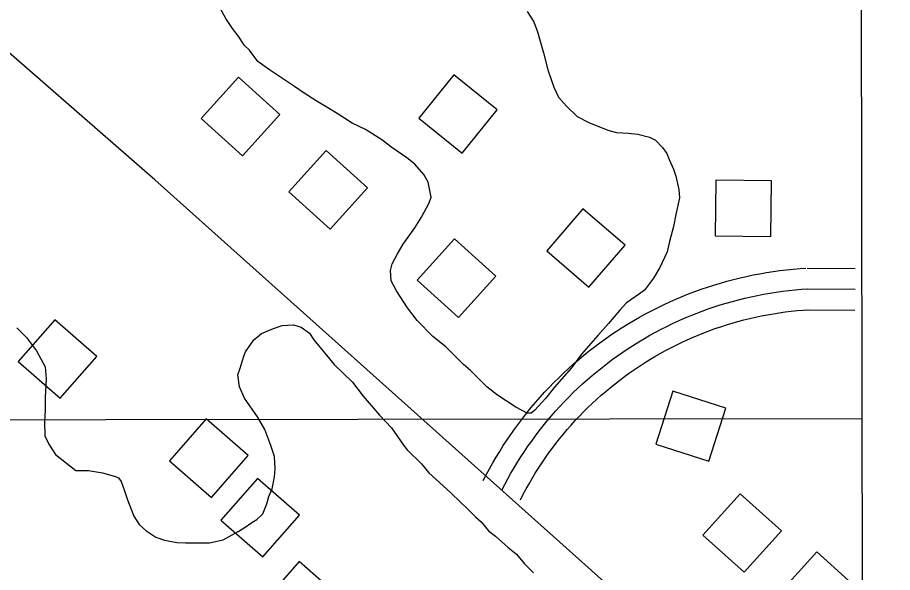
# Model space of a CAD drawing. Extents: x 3297735 to 3335592, y 670436 to 695807.
# Drawn here: x 3332772 to 3333401, y 690887 to 691286 of the extents above; entities that cross this region are included whole.
import ezdxf

# ---------------------------------------------------------------- set-up
doc = ezdxf.new("R2010")
doc.units = 0
for name, color, linetype in [('V-BLDG-OTLN', 7, 'Continuous'), ('V-GRID-FRAM', 7, 'Continuous'), ('V-GRID-MAJR', 7, 'Continuous'), ('V-ROAD-CNTR', 7, 'Continuous'), ('V-SITE-VEGE', 7, 'Continuous')]:
    doc.layers.add(name, color=color, linetype=linetype)

msp = doc.modelspace()

# ---------------------------------------------------------------- linework, layer by layer
at = {"layer": 'V-BLDG-OTLN'}
for points in [[(3333117.15, 691219.91), (3333086.02, 691245.02), (3333060.9, 691213.89), (3333092.04, 691188.77)], [(3332904.37, 691213.58), (3332934.08, 691186.79), (3332960.87, 691216.5), (3332931.16, 691243.29)], [(3332967.51, 691160.84), (3332997.22, 691134.05), (3333024, 691163.76), (3332994.29, 691190.55)], [(3333273.9, 691129.14), (3333313.9, 691128.68), (3333314.37, 691168.68), (3333274.37, 691169.14)], [(3333183.15, 691092.25), (3333209.22, 691122.59), (3333178.88, 691148.66), (3333152.81, 691118.32)], [(3333059.65, 691097.33), (3333089.36, 691070.54), (3333116.14, 691100.25), (3333086.43, 691127.04)], [(3332829.28, 691042.56), (3332799.21, 691068.94), (3332772.83, 691038.87), (3332802.9, 691012.49)], [(3333243.53, 691017.45), (3333231.36, 690979.35), (3333269.47, 690967.18), (3333281.63, 691005.29)], [(3332938.07, 690971.22), (3332908, 690997.6), (3332881.62, 690967.53), (3332911.69, 690941.15)], [(3332975.03, 690928.48), (3332944.96, 690954.86), (3332918.58, 690924.79), (3332948.65, 690898.41)], [(3333265.08, 690914.07), (3333294.79, 690887.29), (3333321.57, 690917), (3333291.86, 690943.78)], [(3333004.86, 690868.66), (3332974.8, 690895.04), (3332948.42, 690864.97), (3332978.49, 690838.6)]]:
    msp.add_lwpolyline(points, close=True, dxfattribs=at)
msp.add_lwpolyline([(3333320.18, 690872.24), (3333346.96, 690901.95), (3333374.86, 690876.8)], dxfattribs=at)
at = {"layer": 'V-GRID-FRAM'}
msp.add_lwpolyline([(3301851.37, 693996.53), (3333375.01, 694028.62), (3333401.46, 675844.07), (3301861.95, 675811.96)], close=True, dxfattribs=at)
at = {"layer": 'V-GRID-MAJR'}
msp.add_lwpolyline([(3301853.13, 690965.76), (3302673.49, 690966.23), (3305673.73, 690968.17), (3310110.29, 690971.5), (3313525.52, 690974.42), (3317355.66, 690978.09), (3321058.09, 690982.03), (3323164.54, 690984.43), (3326643.71, 690988.68), (3330122.76, 690993.26), (3332835.9, 690997.06), (3333379.42, 690997.86)], dxfattribs=at)
at = {"layer": 'V-ROAD-CNTR'}
for points in [[(3333375.09, 690719.28), (3333248.87, 690831.59), (3332871.12, 691169.4), (3332309.12, 691659.71), (3331951.42, 691988.9), (3331625.26, 692277.88), (3331538.57, 692353.46), (3331129.95, 692719.64)], [(3333107.24, 690953.19), (3333109.41, 690957.39), (3333111.71, 690961.67), (3333114.08, 690965.91), (3333116.53, 690970.1), (3333119.05, 690974.26), (3333121.64, 690978.37), (3333124.3, 690982.43), (3333127.04, 690986.45), (3333129.84, 690990.42), (3333132.71, 690994.34), (3333135.65, 690998.2), (3333138.65, 691002.02), (3333141.73, 691005.79), (3333144.87, 691009.5), (3333148.07, 691013.15), (3333151.33, 691016.75), (3333154.66, 691020.29), (3333158.04, 691023.78), (3333161.49, 691027.2), (3333165, 691030.56), (3333168.56, 691033.87), (3333172.18, 691037.1), (3333175.86, 691040.28), (3333179.59, 691043.39), (3333183.38, 691046.44), (3333187.22, 691049.42), (3333191.1, 691052.33), (3333195.04, 691055.17), (3333199.03, 691057.95), (3333203.07, 691060.65), (3333207.15, 691063.29), (3333211.28, 691065.85), (3333215.45, 691068.34), (3333219.66, 691070.76), (3333223.92, 691073.11), (3333228.21, 691075.37), (3333232.55, 691077.57), (3333236.92, 691079.69), (3333241.33, 691081.73), (3333245.77, 691083.7), (3333250.25, 691085.59), (3333254.76, 691087.4), (3333259.3, 691089.13), (3333263.87, 691090.78), (3333268.46, 691092.35), (3333273.09, 691093.84), (3333277.74, 691095.26), (3333282.41, 691096.59), (3333287.11, 691097.83), (3333291.82, 691099), (3333296.56, 691100.09), (3333301.31, 691101.09), (3333306.08, 691102.01), (3333310.87, 691102.84), (3333315.67, 691103.6), (3333320.48, 691104.27), (3333325.3, 691104.85), (3333330.14, 691105.35), (3333334.97, 691105.77), (3333339.03, 691106.05)], [(3333340.19, 691106.09), (3333374.67, 691105.82)], [(3333120.58, 690946.32), (3333122.68, 690950.4), (3333124.86, 690954.45), (3333127.11, 690958.46), (3333129.42, 690962.44), (3333131.81, 690966.37), (3333134.26, 690970.26), (3333136.78, 690974.1), (3333139.37, 690977.9), (3333142.02, 690981.66), (3333144.73, 690985.37), (3333147.52, 690989.03), (3333150.36, 690992.64), (3333153.27, 690996.2), (3333156.24, 690999.71), (3333159.26, 691003.17), (3333162.35, 691006.58), (3333165.5, 691009.93), (3333168.71, 691013.22), (3333171.97, 691016.46), (3333175.29, 691019.65), (3333178.66, 691022.77), (3333182.09, 691025.84), (3333185.57, 691028.84), (3333189.1, 691031.79), (3333192.68, 691034.67), (3333196.31, 691037.49), (3333199.99, 691040.24), (3333203.72, 691042.93), (3333207.49, 691045.56), (3333211.31, 691048.12), (3333215.17, 691050.61), (3333219.08, 691053.04), (3333223.03, 691055.4), (3333227.01, 691057.69), (3333231.04, 691059.9), (3333235.11, 691062.05), (3333239.21, 691064.13), (3333243.35, 691066.13), (3333247.52, 691068.07), (3333251.72, 691069.93), (3333255.96, 691071.71), (3333260.22, 691073.43), (3333264.52, 691075.07), (3333268.84, 691076.63), (3333273.19, 691078.12), (3333277.57, 691079.53), (3333281.97, 691080.86), (3333286.39, 691082.12), (3333290.83, 691083.3), (3333295.3, 691084.41), (3333299.78, 691085.44), (3333304.28, 691086.38), (3333308.79, 691087.25), (3333313.32, 691088.04), (3333317.86, 691088.76), (3333322.42, 691089.39), (3333326.98, 691089.94), (3333331.55, 691090.42), (3333336.14, 691090.81), (3333340.08, 691091.09)], [(3333340.08, 691091.09), (3333374.55, 691090.82)], [(3333133.91, 690939.44), (3333135.96, 690943.42), (3333138.01, 690947.24), (3333140.13, 690951.02), (3333142.32, 690954.77), (3333144.56, 690958.48), (3333146.88, 690962.14), (3333149.25, 690965.77), (3333151.69, 690969.36), (3333154.19, 690972.9), (3333156.76, 690976.4), (3333159.38, 690979.85), (3333162.06, 690983.26), (3333164.8, 690986.62), (3333167.6, 690989.93), (3333170.46, 690993.19), (3333173.38, 690996.4), (3333176.34, 690999.56), (3333179.37, 691002.67), (3333182.45, 691005.73), (3333185.57, 691008.73), (3333188.76, 691011.68), (3333191.99, 691014.57), (3333195.27, 691017.4), (3333198.6, 691020.18), (3333201.98, 691022.9), (3333205.41, 691025.56), (3333208.88, 691028.16), (3333212.39, 691030.7), (3333215.95, 691033.17), (3333219.56, 691035.59), (3333223.2, 691037.94), (3333226.88, 691040.23), (3333230.61, 691042.45), (3333234.37, 691044.61), (3333238.16, 691046.7), (3333242, 691048.73), (3333245.87, 691050.69), (3333249.77, 691052.58), (3333253.71, 691054.4), (3333257.67, 691056.16), (3333261.67, 691057.84), (3333265.69, 691059.46), (3333269.74, 691061), (3333273.82, 691062.48), (3333277.93, 691063.88), (3333282.05, 691065.21), (3333286.2, 691066.47), (3333290.37, 691067.66), (3333294.56, 691068.77), (3333298.77, 691069.82), (3333303, 691070.78), (3333307.24, 691071.68), (3333311.5, 691072.5), (3333315.78, 691073.25), (3333320.06, 691073.92), (3333324.35, 691074.52), (3333328.66, 691075.04), (3333332.97, 691075.49), (3333337.3, 691075.86), (3333341.12, 691076.12)], [(3333339.96, 691076.09), (3333374.43, 691075.82)]]:
    msp.add_lwpolyline(points, dxfattribs=at)
at = {"layer": 'V-SITE-VEGE'}
for p, q in [((3332922.23, 691285.57), (3332918.33, 691292.46)), ((3333138.82, 691290.45), (3333143.58, 691283.13)), ((3332926.99, 691278.24), (3332922.23, 691285.57)), ((3333143.58, 691283.13), (3333146.19, 691275.8)), ((3332930.89, 691273.07), (3332926.99, 691278.24)), ((3333146.19, 691275.8), (3333150.54, 691260.71)), ((3332935.65, 691266.18), (3332930.89, 691273.07)), ((3332939.12, 691262.74), (3332935.65, 691266.18)), ((3332945.18, 691254.56), (3332939.12, 691262.74)), ((3333150.54, 691260.71), (3333153.6, 691248.64)), ((3332953.39, 691248.54), (3332945.18, 691254.56)), ((3332971.55, 691236.51), (3332953.39, 691248.54)), ((3333153.6, 691248.64), (3333157.94, 691236.13)), ((3332978.46, 691231.78), (3332971.55, 691236.51)), ((3332987.11, 691226.19), (3332978.46, 691231.78)), ((3333157.94, 691236.13), (3333161.42, 691228.81)), ((3332996.61, 691220.61), (3332987.11, 691226.19)), ((3333161.42, 691228.81), (3333167.04, 691222.35)), ((3333002.23, 691217.17), (3332996.61, 691220.61)), ((3333167.04, 691222.35), (3333174.83, 691215.04)), ((3333013.04, 691210.29), (3333002.23, 691217.17)), ((3333174.83, 691215.04), (3333183.04, 691210.74)), ((3333022.54, 691205.57), (3333013.04, 691210.29)), ((3333183.04, 691210.74), (3333196.86, 691205.17)), ((3333034.21, 691198.27), (3333022.54, 691205.57)), ((3333196.86, 691205.17), (3333202.9, 691203.46)), ((3333202.9, 691203.46), (3333211.53, 691203.05)), ((3333211.53, 691203.05), (3333218.44, 691202.21)), ((3333218.44, 691202.21), (3333226.65, 691200.07)), ((3333226.65, 691200.07), (3333230.97, 691197.93)), ((3333041.56, 691192.68), (3333034.21, 691198.27)), ((3333230.97, 691197.93), (3333236.16, 691192.76)), ((3333052.37, 691185.37), (3333041.56, 691192.68)), ((3333236.16, 691192.76), (3333239.19, 691188.45)), ((3333239.19, 691188.45), (3333240.93, 691184.15)), ((3333057.99, 691180.64), (3333052.37, 691185.37)), ((3333064.48, 691173.32), (3333057.99, 691180.64)), ((3333240.93, 691184.15), (3333243.96, 691177.25)), ((3333243.96, 691177.25), (3333245.7, 691172.08)), ((3333067.52, 691167.72), (3333064.48, 691173.32)), ((3333245.7, 691172.08), (3333247.88, 691162.59)), ((3333069.7, 691156.94), (3333067.52, 691167.72)), ((3333247.88, 691162.59), (3333248.33, 691156.55)), ((3333068.42, 691153.06), (3333069.7, 691156.94)), ((3333248.33, 691156.55), (3333245.78, 691144.46)), ((3333062.83, 691142.69), (3333068.42, 691153.06)), ((3333245.78, 691144.46), (3333244.07, 691135.83)), ((3333058.11, 691134.91), (3333062.83, 691142.69)), ((3333049.51, 691123.23), (3333058.11, 691134.91)), ((3333244.07, 691135.83), (3333241.08, 691125.03)), ((3333241.08, 691125.03), (3333239.38, 691117.69)), ((3333045.65, 691116.32), (3333049.51, 691123.23)), ((3333239.38, 691117.69), (3333234.23, 691106.46)), ((3333041.78, 691108.97), (3333045.65, 691116.32)), ((3333040.5, 691104.22), (3333041.78, 691108.97)), ((3333234.23, 691106.46), (3333229.5, 691098.68)), ((3333040.95, 691096.89), (3333040.5, 691104.22)), ((3333044.85, 691089.57), (3333040.95, 691096.89)), ((3333229.5, 691098.68), (3333223.05, 691090.04)), ((3333052.65, 691077.5), (3333044.85, 691089.57)), ((3333219.61, 691087.44), (3333210.13, 691080.94)), ((3333223.05, 691090.04), (3333219.61, 691087.44)), ((3333210.13, 691080.94), (3333205.4, 691075.75)), ((3333059.58, 691068.46), (3333052.65, 691077.5)), ((3333205.4, 691075.75), (3333197.23, 691066.24)), ((3333070.83, 691056.84), (3333059.58, 691068.46)), ((3332771.8, 691062.96), (3332778.72, 691056.07)), ((3332947.85, 691059.11), (3332956.47, 691062.58)), ((3332956.47, 691062.58), (3332962.51, 691064.76)), ((3332962.51, 691064.76), (3332970.7, 691065.21)), ((3332970.7, 691065.21), (3332976.32, 691063.5)), ((3332976.32, 691063.5), (3332982.37, 691059.2)), ((3333197.23, 691066.24), (3333189.48, 691057.59)), ((3332778.72, 691056.07), (3332786.08, 691046.6)), ((3332942.25, 691054.34), (3332947.85, 691059.11)), ((3332982.37, 691059.2), (3332985.4, 691054.46)), ((3333080.34, 691049.53), (3333070.83, 691056.84)), ((3333189.48, 691057.59), (3333177.87, 691044.18)), ((3332936.24, 691045.7), (3332942.25, 691054.34)), ((3332985.4, 691054.46), (3333000.12, 691036.81)), ((3333092.89, 691036.62), (3333080.34, 691049.53)), ((3332786.08, 691046.6), (3332792.15, 691034.96)), ((3332932.39, 691034.04), (3332934.95, 691042.68)), ((3332934.95, 691042.68), (3332936.24, 691045.7)), ((3333177.87, 691044.18), (3333170.56, 691034.24)), ((3333000.12, 691036.81), (3333013.1, 691023.9)), ((3333098.08, 691032.32), (3333092.89, 691036.62)), ((3332792.15, 691034.96), (3332793.04, 691026.34)), ((3332930.67, 691029.29), (3332932.39, 691034.04)), ((3333109.76, 691020.7), (3333098.08, 691032.32)), ((3333170.56, 691034.24), (3333158.51, 691020.4)), ((3332793.04, 691026.34), (3332792.21, 691012.96)), ((3332931.99, 691020.66), (3332930.67, 691029.29)), ((3333013.1, 691023.9), (3333020.89, 691013.99)), ((3332935.46, 691012.47), (3332931.99, 691020.66)), ((3333117.54, 691014.68), (3333109.76, 691020.7)), ((3333158.51, 691020.4), (3333152.06, 691012.18)), ((3332792.21, 691012.96), (3332792.23, 691003.9)), ((3332944.99, 690999.12), (3332935.46, 691012.47)), ((3333020.89, 691013.99), (3333032.58, 691000.22)), ((3333130.51, 691006.09), (3333117.54, 691014.68)), ((3333152.06, 691012.18), (3333144.32, 691003.96)), ((3333138.72, 691001.79), (3333130.51, 691006.09)), ((3332792.23, 691003.9), (3332791.83, 690995.7)), ((3332950.19, 690990.08), (3332944.99, 690999.12)), ((3333032.58, 691000.22), (3333041.23, 690991.18)), ((3333141.73, 691001.8), (3333138.72, 691001.79)), ((3333144.32, 691003.96), (3333141.73, 691001.8)), ((3332791.83, 690995.7), (3332791.85, 690985.34)), ((3332954.54, 690978.44), (3332950.19, 690990.08)), ((3333041.23, 690991.18), (3333049.89, 690978.69)), ((3332791.85, 690985.34), (3332794.89, 690979.31)), ((3332794.89, 690979.31), (3332799.66, 690971.99)), ((3332957.15, 690970.68), (3332954.54, 690978.44)), ((3333049.89, 690978.69), (3333052.49, 690975.24)), ((3333052.49, 690975.24), (3333062.87, 690965.35)), ((3332799.66, 690971.99), (3332814.36, 690960.38)), ((3332957.6, 690961.62), (3332957.15, 690970.68)), ((3332814.36, 690960.38), (3332823.42, 690960.4)), ((3332823.42, 690960.4), (3332833.35, 690958.7)), ((3332957.19, 690956.01), (3332957.6, 690961.62)), ((3333062.87, 690965.35), (3333068.07, 690958.89)), ((3332833.35, 690958.7), (3332842.84, 690956.14)), ((3332842.84, 690956.14), (3332845, 690955.28)), ((3332845, 690955.28), (3332846.74, 690952.7)), ((3332955.48, 690947.37), (3332957.19, 690956.01)), ((3333068.07, 690958.89), (3333083.64, 690944.69)), ((3332846.74, 690952.7), (3332849.34, 690945.8)), ((3332849.34, 690945.8), (3332851.52, 690939.33)), ((3332951.63, 690936.58), (3332952.91, 690941.76)), ((3332952.91, 690941.76), (3332955.48, 690947.37)), ((3333083.64, 690944.69), (3333090.99, 690937.38)), ((3332851.52, 690939.33), (3332855.86, 690927.7)), ((3332948.63, 690929.23), (3332951.63, 690936.58)), ((3333090.99, 690937.38), (3333095.75, 690933.08)), ((3332944.32, 690925.34), (3332948.63, 690929.23)), ((3333095.75, 690933.08), (3333101.81, 690927.05)), ((3332855.86, 690927.7), (3332859.76, 690921.67)), ((3332935.28, 690919.28), (3332940.88, 690923.17)), ((3332940.88, 690923.17), (3332944.32, 690925.34)), ((3333101.81, 690927.05), (3333105.7, 690923.61)), ((3333105.7, 690923.61), (3333110.89, 690917.15)), ((3332859.76, 690921.67), (3332864.52, 690917.36)), ((3332864.52, 690917.36), (3332871.87, 690912.64)), ((3332920.2, 690910.61), (3332930.97, 690916.68)), ((3332930.97, 690916.68), (3332935.28, 690919.28)), ((3333110.89, 690917.15), (3333116.08, 690913.28)), ((3332871.87, 690912.64), (3332877.91, 690910.49)), ((3332877.91, 690910.49), (3332886.98, 690908.79)), ((3332910.28, 690908.42), (3332920.2, 690910.61)), ((3333116.08, 690913.28), (3333125.16, 690905.11)), ((3332886.98, 690908.79), (3332893.02, 690908.38)), ((3332893.02, 690908.38), (3332910.28, 690908.42)), ((3333125.16, 690905.11), (3333131.22, 690900.38)), ((3333131.22, 690900.38), (3333136.84, 690893.49)), ((3333136.84, 690893.49), (3333143.33, 690887.03))]:
    msp.add_line(p, q, dxfattribs=at)

doc.saveas('drawing.dxf')
